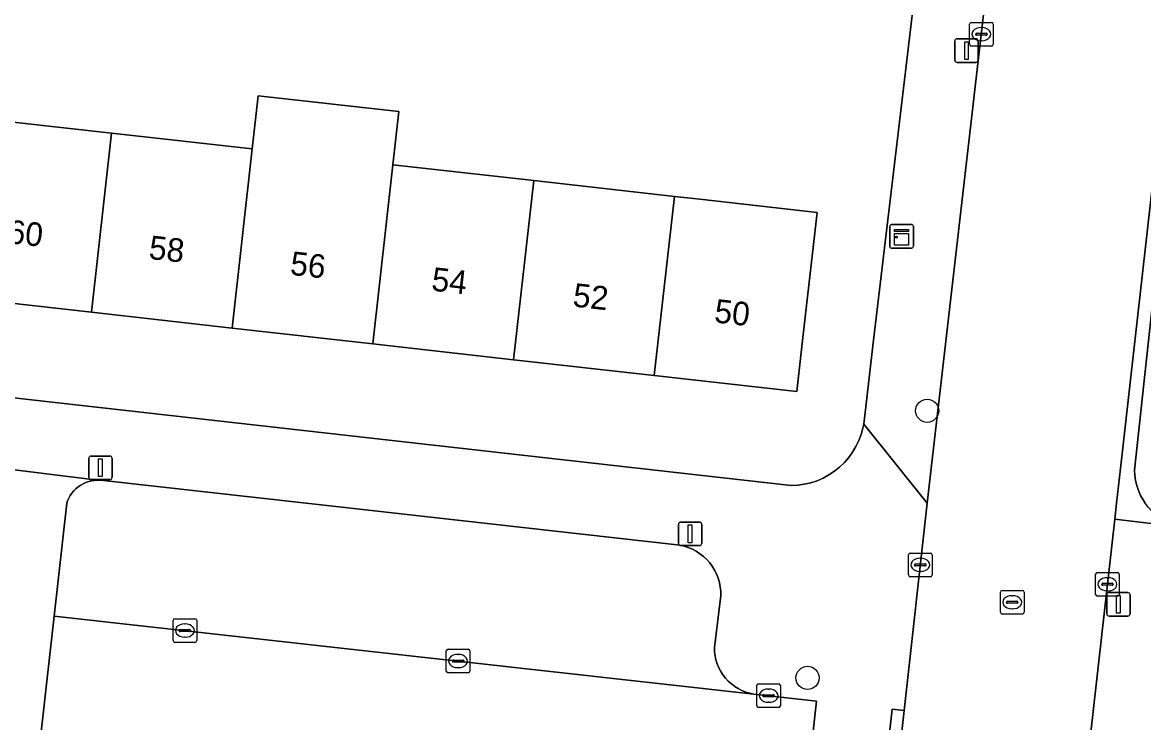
# Model space of a CAD drawing. Extents: x 161928 to 163071, y 386474 to 387428.
# Drawn here: x 162518.87 to 162566.36, y 387240.71 to 387270.38 of the extents above; entities that cross this region are included whole.
import ezdxf

# ---------------------------------------------------------------- set-up
doc = ezdxf.new("R2010")
doc.units = 0
for name, color, linetype in [('IMGEO_Boom', 7, 'Continuous'), ('IMGEO_Erf', 7, 'Continuous'), ('IMGEO_Groenvoorziening', 7, 'Continuous'), ('IMGEO_Kast', 7, 'Continuous'), ('IMGEO_Kolk', 7, 'Continuous'), ('IMGEO_Lichtmast', 7, 'Continuous'), ('IMGEO_Muur', 7, 'Continuous'), ('IMGEO_Pand', 7, 'Continuous'), ('IMGEO_Pand_nummerreeks', 7, 'Continuous'), ('IMGEO_Parkeervlak_open', 7, 'Continuous'), ('IMGEO_Rijbaan_lokaal_gesloten', 7, 'Continuous'), ('IMGEO_Rijbaan_lokaal_open', 7, 'Continuous'), ('IMGEO_Rioolput', 7, 'Continuous'), ('IMGEO_Voetpad_open', 7, 'Continuous')]:
    doc.layers.add(name, color=color, linetype=linetype)

msp = doc.modelspace()

# ---------------------------------------------------------------- linework, layer by layer
at = {"layer": 'IMGEO_Boom'}
for centre in [(162557.196, 387253.917), (162552.127, 387242.601)]:
    msp.add_circle(centre, 0.489, dxfattribs=at)
at = {"layer": 'IMGEO_Erf'}
for points in [[(162511.85, 387255.216), (162551.435, 387250.749), (162551.715, 387250.763), (162551.992, 387250.802), (162552.265, 387250.865), (162552.531, 387250.953), (162552.789, 387251.064), (162553.035, 387251.198), (162553.268, 387251.353), (162553.487, 387251.528), (162553.689, 387251.722), (162553.873, 387251.933), (162554.037, 387252.16), (162554.18, 387252.401), (162554.302, 387252.654), (162554.4, 387252.916), (162554.474, 387253.186), (162554.507, 387253.35), (162554.9, 387256.673), (162556.935, 387273.893)], [(162516.576, 387266.365), (162522.64, 387265.683), (162528.602, 387265.013), (162528.856, 387267.269), (162534.818, 387266.599), (162534.565, 387264.344), (162540.527, 387263.674), (162546.489, 387263.004), (162547.562, 387262.884), (162552.53, 387262.326), (162551.935, 387257.023), (162551.678, 387254.735), (162545.636, 387255.414), (162539.674, 387256.084), (162533.712, 387256.753), (162527.749, 387257.423), (162521.787, 387258.093), (162515.744, 387258.772)]]:
    msp.add_lwpolyline(points, dxfattribs=at)
at = {"layer": 'IMGEO_Groenvoorziening'}
msp.add_lwpolyline([(162566.899, 387259.898), (162565.981, 387251.404), (162565.994, 387251.182), (162566.026, 387250.962), (162566.078, 387250.746), (162566.149, 387250.536), (162566.238, 387250.332), (162566.345, 387250.138), (162566.436, 387250)], dxfattribs=at)
at = {"layer": 'IMGEO_Kast'}
for p, q in [((162555.688, 387261.81), (162556.529, 387261.81)), ((162556.529, 387261.81), (162555.688, 387261.81)), ((162555.613, 387260.885), (162555.613, 387261.726)), ((162555.613, 387261.726), (162555.613, 387260.885)), ((162556.613, 387261.735), (162556.613, 387260.894)), ((162556.613, 387260.894), (162556.613, 387261.735)), ((162556.538, 387260.81), (162555.697, 387260.81)), ((162555.697, 387260.81), (162556.538, 387260.81))]:
    msp.add_line(p, q, dxfattribs=at)
for points in [[(162555.808, 387261.6), (162556.408, 387261.6), (162556.408, 387261.515), (162555.808, 387261.515), (162555.808, 387261.6)], [(162555.808, 387261.425), (162556.408, 387261.425), (162556.408, 387260.936), (162555.808, 387260.936), (162555.808, 387261.425)]]:
    msp.add_lwpolyline(points, dxfattribs=at)
msp.add_circle((162555.892, 387261.274), 0.0377, dxfattribs=at)
for centre, start, end in [((162555.691, 387261.732), 92.4484, 184.2845), ((162555.691, 387261.732), 92.4484, 184.2845), ((162556.535, 387261.732), 2.4484, 94.2845), ((162556.535, 387261.732), 2.4484, 94.2845), ((162555.691, 387260.888), 182.4484, 274.2845), ((162555.691, 387260.888), 182.4484, 274.2845), ((162556.535, 387260.888), 272.4484, 4.2845), ((162556.535, 387260.888), 272.4484, 4.2845)]:
    msp.add_arc(centre, 0.0779, start, end, dxfattribs=at)
at = {"layer": 'IMGEO_Kolk'}
for p, q in [((162559.067, 387270.375), (162559.919, 387270.375)), ((162558.992, 387269.449), (162558.992, 387270.301)), ((162559.251, 387269.869), (162559.251, 387269.881)), ((162559.294, 387269.918), (162559.692, 387269.918)), ((162559.48, 387270.155), (162559.505, 387270.155)), ((162559.735, 387269.881), (162559.735, 387269.869)), ((162559.993, 387270.301), (162559.993, 387269.449)), ((162559.919, 387269.375), (162559.067, 387269.375)), ((162559.689, 387269.832), (162559.291, 387269.832)), ((162559.503, 387269.595), (162559.478, 387269.595)), ((162556.404, 387246.961), (162556.404, 387247.813)), ((162556.479, 387247.887), (162557.331, 387247.887)), ((162556.892, 387247.667), (162556.917, 387247.667)), ((162557.405, 387247.813), (162557.405, 387246.961)), ((162556.663, 387247.381), (162556.663, 387247.393)), ((162557.101, 387247.344), (162556.703, 387247.344)), ((162556.706, 387247.43), (162557.104, 387247.43)), ((162556.915, 387247.107), (162556.89, 387247.107)), ((162557.147, 387247.393), (162557.147, 387247.381)), ((162564.408, 387247.066), (162565.26, 387247.066)), ((162557.331, 387246.887), (162556.479, 387246.887)), ((162564.333, 387246.14), (162564.333, 387246.992)), ((162564.592, 387246.56), (162564.592, 387246.572)), ((162564.635, 387246.609), (162565.033, 387246.609)), ((162564.821, 387246.846), (162564.846, 387246.846)), ((162565.076, 387246.572), (162565.076, 387246.56)), ((162565.334, 387246.992), (162565.334, 387246.14)), ((162565.03, 387246.523), (162564.632, 387246.523)), ((162564.844, 387246.286), (162564.819, 387246.286)), ((162565.26, 387246.066), (162564.408, 387246.066)), ((162525.249, 387244.178), (162525.249, 387245.03)), ((162525.324, 387245.104), (162526.176, 387245.104)), ((162525.737, 387244.884), (162525.762, 387244.884)), ((162526.25, 387245.03), (162526.25, 387244.178)), ((162525.508, 387244.598), (162525.508, 387244.61)), ((162525.946, 387244.561), (162525.548, 387244.561)), ((162525.551, 387244.647), (162525.949, 387244.647)), ((162525.76, 387244.324), (162525.735, 387244.324)), ((162525.992, 387244.61), (162525.992, 387244.598)), ((162526.176, 387244.104), (162525.324, 387244.104)), ((162536.822, 387242.889), (162536.822, 387243.741)), ((162536.897, 387243.815), (162537.749, 387243.815)), ((162537.823, 387243.741), (162537.823, 387242.889)), ((162537.081, 387243.309), (162537.081, 387243.321)), ((162537.519, 387243.272), (162537.121, 387243.272)), ((162537.124, 387243.358), (162537.522, 387243.358)), ((162537.31, 387243.595), (162537.335, 387243.595)), ((162537.565, 387243.321), (162537.565, 387243.309)), ((162537.749, 387242.815), (162536.897, 387242.815)), ((162537.333, 387243.035), (162537.308, 387243.035)), ((162550.053, 387242.346), (162550.905, 387242.346)), ((162549.978, 387241.42), (162549.978, 387242.272)), ((162550.237, 387241.84), (162550.237, 387241.852)), ((162550.28, 387241.889), (162550.678, 387241.889)), ((162550.466, 387242.126), (162550.491, 387242.126)), ((162550.721, 387241.852), (162550.721, 387241.84)), ((162550.979, 387242.272), (162550.979, 387241.42)), ((162550.905, 387241.346), (162550.053, 387241.346)), ((162550.675, 387241.803), (162550.277, 387241.803)), ((162550.489, 387241.566), (162550.464, 387241.566))]:
    msp.add_line(p, q, dxfattribs=at)
for points in [[(162559.067, 387270.375), (162559.919, 387270.375)], [(162558.992, 387269.449), (162558.992, 387270.301)], [(162559.993, 387270.301), (162559.993, 387269.449)], [(162559.919, 387269.375), (162559.067, 387269.375)], [(162556.404, 387246.961), (162556.404, 387247.813)], [(162556.479, 387247.887), (162557.331, 387247.887)], [(162557.405, 387247.813), (162557.405, 387246.961)], [(162564.408, 387247.066), (162565.26, 387247.066)], [(162557.331, 387246.887), (162556.479, 387246.887)], [(162564.333, 387246.14), (162564.333, 387246.992)], [(162565.334, 387246.992), (162565.334, 387246.14)], [(162565.26, 387246.066), (162564.408, 387246.066)], [(162525.249, 387244.178), (162525.249, 387245.03)], [(162525.324, 387245.104), (162526.176, 387245.104)], [(162526.25, 387245.03), (162526.25, 387244.178)], [(162526.176, 387244.104), (162525.324, 387244.104)], [(162536.822, 387242.889), (162536.822, 387243.741)], [(162536.897, 387243.815), (162537.749, 387243.815)], [(162537.823, 387243.741), (162537.823, 387242.889)], [(162537.749, 387242.815), (162536.897, 387242.815)], [(162550.053, 387242.346), (162550.905, 387242.346)], [(162549.978, 387241.42), (162549.978, 387242.272)], [(162550.979, 387242.272), (162550.979, 387241.42)], [(162550.905, 387241.346), (162550.053, 387241.346)]]:
    msp.add_lwpolyline(points, dxfattribs=at)
for centre, radius, start, end in [((162559.069, 387270.299), 0.0765, 91.552, 178.448), ((162559.069, 387270.299), 0.0765, 91.552, 178.448), ((162559.917, 387270.299), 0.0765, 1.552, 88.448), ((162559.917, 387270.299), 0.0765, 1.552, 88.448), ((162559.291, 387269.878), 0.0403, 85.8775, 175.7526), ((162559.288, 387269.868), 0.0366, 178.938, 274.7102), ((162559.692, 387269.875), 0.043, 264.8664, 352.4533), ((162559.696, 387269.88), 0.0386, 1.7309, 96.639), ((162559.069, 387269.451), 0.0765, 181.552, 268.448), ((162559.069, 387269.451), 0.0765, 181.552, 268.448), ((162559.917, 387269.451), 0.0765, 271.552, 358.448), ((162559.917, 387269.451), 0.0765, 271.552, 358.448), ((162556.481, 387247.811), 0.0765, 91.552, 178.448), ((162556.481, 387247.811), 0.0765, 91.552, 178.448), ((162557.329, 387247.811), 0.0765, 1.552, 88.448), ((162557.329, 387247.811), 0.0765, 1.552, 88.448), ((162556.703, 387247.39), 0.0403, 85.8775, 175.7526), ((162556.7, 387247.38), 0.0366, 178.938, 274.7102), ((162557.104, 387247.387), 0.043, 264.8664, 352.4533), ((162557.108, 387247.392), 0.0386, 1.7309, 96.639), ((162564.41, 387246.99), 0.0765, 91.552, 178.448), ((162564.41, 387246.99), 0.0765, 91.552, 178.448), ((162565.258, 387246.99), 0.0765, 1.552, 88.448), ((162565.258, 387246.99), 0.0765, 1.552, 88.448), ((162556.481, 387246.963), 0.0765, 181.552, 268.448), ((162556.481, 387246.963), 0.0765, 181.552, 268.448), ((162557.329, 387246.963), 0.0765, 271.552, 358.448), ((162557.329, 387246.963), 0.0765, 271.552, 358.448), ((162564.632, 387246.569), 0.0403, 85.8775, 175.7526), ((162565.037, 387246.571), 0.0386, 1.7309, 96.639), ((162564.41, 387246.142), 0.0765, 181.552, 268.448), ((162564.41, 387246.142), 0.0765, 181.552, 268.448), ((162564.629, 387246.559), 0.0366, 178.938, 274.7102), ((162565.033, 387246.566), 0.043, 264.8664, 352.4533), ((162565.258, 387246.142), 0.0765, 271.552, 358.448), ((162565.258, 387246.142), 0.0765, 271.552, 358.448), ((162525.326, 387245.028), 0.0765, 91.552, 178.448), ((162525.326, 387245.028), 0.0765, 91.552, 178.448), ((162526.174, 387245.028), 0.0765, 1.552, 88.448), ((162526.174, 387245.028), 0.0765, 1.552, 88.448), ((162525.548, 387244.607), 0.0403, 85.8775, 175.7526), ((162525.545, 387244.597), 0.0366, 178.938, 274.7102), ((162525.949, 387244.604), 0.043, 264.8664, 352.4533), ((162525.953, 387244.609), 0.0386, 1.7309, 96.639), ((162525.326, 387244.18), 0.0765, 181.552, 268.448), ((162525.326, 387244.18), 0.0765, 181.552, 268.448), ((162526.174, 387244.18), 0.0765, 271.552, 358.448), ((162526.174, 387244.18), 0.0765, 271.552, 358.448), ((162536.899, 387243.739), 0.0765, 91.552, 178.448), ((162536.899, 387243.739), 0.0765, 91.552, 178.448), ((162537.747, 387243.739), 0.0765, 1.552, 88.448), ((162537.747, 387243.739), 0.0765, 1.552, 88.448), ((162537.121, 387243.318), 0.0403, 85.8775, 175.7526), ((162537.118, 387243.308), 0.0366, 178.938, 274.7102), ((162537.522, 387243.315), 0.043, 264.8664, 352.4533), ((162537.526, 387243.32), 0.0386, 1.7309, 96.639), ((162536.899, 387242.891), 0.0765, 181.552, 268.448), ((162536.899, 387242.891), 0.0765, 181.552, 268.448), ((162537.747, 387242.891), 0.0765, 271.552, 358.448), ((162537.747, 387242.891), 0.0765, 271.552, 358.448), ((162550.055, 387242.27), 0.0765, 91.552, 178.448), ((162550.055, 387242.27), 0.0765, 91.552, 178.448), ((162550.903, 387242.27), 0.0765, 1.552, 88.448), ((162550.903, 387242.27), 0.0765, 1.552, 88.448), ((162550.277, 387241.849), 0.0403, 85.8775, 175.7526), ((162550.274, 387241.839), 0.0366, 178.938, 274.7102), ((162550.678, 387241.846), 0.043, 264.8664, 352.4533), ((162550.682, 387241.851), 0.0386, 1.7309, 96.639), ((162550.055, 387241.422), 0.0765, 181.552, 268.448), ((162550.055, 387241.422), 0.0765, 181.552, 268.448), ((162550.903, 387241.422), 0.0765, 271.552, 358.448), ((162550.903, 387241.422), 0.0765, 271.552, 358.448)]:
    msp.add_arc(centre, radius, start, end, dxfattribs=at)
for centre, major_axis, ratio, start_param, end_param in [((162559.479, 387269.875), (-0.387, 0.002), 0.722429, 4.712389, 7.853982), ((162559.504, 387269.875), (-0.39, 0.002), 0.717154, 1.570796, 4.712389), ((162556.891, 387247.387), (-0.387, 0.002), 0.722429, 4.712389, 7.853982), ((162556.916, 387247.387), (-0.39, 0.002), 0.717154, 1.570796, 4.712389), ((162564.82, 387246.566), (-0.387, 0.002), 0.722429, 4.712389, 7.853982), ((162564.845, 387246.566), (-0.39, 0.002), 0.717154, 1.570796, 4.712389), ((162525.736, 387244.604), (-0.387, 0.002), 0.722429, 4.712389, 7.853982), ((162525.761, 387244.604), (-0.39, 0.002), 0.717154, 1.570796, 4.712389), ((162537.309, 387243.315), (-0.387, 0.002), 0.722429, 4.712389, 7.853982), ((162537.334, 387243.315), (-0.39, 0.002), 0.717154, 1.570796, 4.712389), ((162550.465, 387241.846), (-0.387, 0.002), 0.722429, 4.712389, 7.853982), ((162550.49, 387241.846), (-0.39, 0.002), 0.717154, 1.570796, 4.712389)]:
    msp.add_ellipse(centre, major_axis=major_axis, ratio=ratio, start_param=start_param, end_param=end_param, dxfattribs=at)
at = {"layer": 'IMGEO_Lichtmast'}
for p, q in [((162558.366, 387268.781), (162558.366, 387269.581)), ((162558.366, 387269.581), (162558.366, 387268.781)), ((162558.466, 387269.681), (162559.256, 387269.681)), ((162559.256, 387269.681), (162558.466, 387269.681)), ((162559.356, 387269.581), (162559.356, 387268.781)), ((162559.356, 387268.781), (162559.356, 387269.581)), ((162559.256, 387268.681), (162558.466, 387268.681)), ((162558.466, 387268.681), (162559.256, 387268.681)), ((162521.674, 387251.102), (162521.674, 387251.902)), ((162521.674, 387251.902), (162521.674, 387251.102)), ((162521.774, 387252.002), (162522.564, 387252.002)), ((162522.564, 387252.002), (162521.774, 387252.002)), ((162522.664, 387251.902), (162522.664, 387251.102)), ((162522.664, 387251.102), (162522.664, 387251.902)), ((162522.564, 387251.002), (162521.774, 387251.002)), ((162521.774, 387251.002), (162522.564, 387251.002)), ((162546.657, 387248.304), (162546.657, 387249.104)), ((162546.657, 387249.104), (162546.657, 387248.304)), ((162546.757, 387249.204), (162547.547, 387249.204)), ((162547.547, 387249.204), (162546.757, 387249.204)), ((162547.647, 387249.104), (162547.647, 387248.304)), ((162547.647, 387248.304), (162547.647, 387249.104)), ((162547.547, 387248.204), (162546.757, 387248.204)), ((162546.757, 387248.204), (162547.547, 387248.204)), ((162564.802, 387245.316), (162564.802, 387246.116)), ((162564.802, 387246.116), (162564.802, 387245.316)), ((162564.902, 387246.216), (162565.692, 387246.216)), ((162565.692, 387246.216), (162564.902, 387246.216)), ((162565.792, 387246.116), (162565.792, 387245.316)), ((162565.792, 387245.316), (162565.792, 387246.116)), ((162565.692, 387245.216), (162564.902, 387245.216)), ((162564.902, 387245.216), (162565.692, 387245.216))]:
    msp.add_line(p, q, dxfattribs=at)
for points in [[(162558.786, 387269.556), (162558.936, 387269.556), (162558.936, 387268.806), (162558.786, 387268.806), (162558.786, 387269.556)], [(162522.094, 387251.877), (162522.244, 387251.877), (162522.244, 387251.127), (162522.094, 387251.127), (162522.094, 387251.877)], [(162547.077, 387249.079), (162547.227, 387249.079), (162547.227, 387248.329), (162547.077, 387248.329), (162547.077, 387249.079)], [(162565.222, 387246.091), (162565.372, 387246.091), (162565.372, 387245.341), (162565.222, 387245.341), (162565.222, 387246.091)]]:
    msp.add_lwpolyline(points, dxfattribs=at)
for centre, start, end in [((162558.466, 387269.581), 90, 180), ((162558.466, 387269.581), 90, 180), ((162559.256, 387269.581), 0, 90), ((162559.256, 387269.581), 360, 90), ((162558.466, 387268.781), 180, 270), ((162558.466, 387268.781), 180, 270), ((162559.256, 387268.781), 270, 0), ((162559.256, 387268.781), 270, 0), ((162521.774, 387251.902), 90, 180), ((162521.774, 387251.902), 90, 180), ((162522.564, 387251.902), 0, 90), ((162522.564, 387251.902), 360, 90), ((162521.774, 387251.102), 180, 270), ((162521.774, 387251.102), 180, 270), ((162522.564, 387251.102), 270, 0), ((162522.564, 387251.102), 270, 0), ((162546.757, 387249.104), 90, 180), ((162546.757, 387249.104), 90, 180), ((162547.547, 387249.104), 0, 90), ((162547.547, 387249.104), 360, 90), ((162546.757, 387248.304), 180, 270), ((162546.757, 387248.304), 180, 270), ((162547.547, 387248.304), 270, 0), ((162547.547, 387248.304), 270, 0), ((162564.902, 387246.116), 90, 180), ((162564.902, 387246.116), 90, 180), ((162565.692, 387246.116), 0, 90), ((162565.692, 387246.116), 360, 90), ((162564.902, 387245.316), 180, 270), ((162564.902, 387245.316), 180, 270), ((162565.692, 387245.316), 270, 0), ((162565.692, 387245.316), 270, 0)]:
    msp.add_arc(centre, 0.1, start, end, dxfattribs=at)
at = {"layer": 'IMGEO_Muur'}
msp.add_lwpolyline([(162556.935, 387273.893), (162554.9, 387256.673)], dxfattribs=at)
at = {"layer": 'IMGEO_Pand'}
for points in [[(162534.565, 387264.344), (162534.818, 387266.599), (162528.856, 387267.269), (162528.602, 387265.013), (162527.749, 387257.423), (162533.712, 387256.753)], [(162516.561, 387266.23), (162516.233, 387263.224), (162515.905, 387260.217), (162515.744, 387258.772), (162521.787, 387258.093), (162522.64, 387265.683), (162516.576, 387266.365)], [(162528.602, 387265.013), (162522.64, 387265.683), (162521.787, 387258.093), (162527.749, 387257.423)], [(162540.527, 387263.674), (162534.565, 387264.344), (162533.712, 387256.753), (162539.674, 387256.084)], [(162539.674, 387256.084), (162545.636, 387255.414), (162546.489, 387263.004), (162540.527, 387263.674)], [(162551.678, 387254.735), (162551.935, 387257.023), (162552.53, 387262.326), (162547.562, 387262.884), (162546.489, 387263.004), (162545.636, 387255.414)]]:
    msp.add_lwpolyline(points, close=True, dxfattribs=at)
at = {"layer": 'IMGEO_Parkeervlak_open'}
msp.add_lwpolyline([(162549.853, 387241.917), (162549.681, 387241.951), (162549.512, 387242.001), (162549.349, 387242.065), (162549.192, 387242.144), (162549.042, 387242.237), (162548.902, 387242.342), (162548.771, 387242.46), (162548.652, 387242.588), (162548.544, 387242.727), (162548.45, 387242.875), (162548.369, 387243.031), (162548.302, 387243.194), (162548.25, 387243.361), (162548.213, 387243.533), (162548.192, 387243.707), (162548.186, 387243.883), (162548.453, 387246.091), (162548.45, 387246.278), (162548.431, 387246.465), (162548.395, 387246.648), (162548.343, 387246.828), (162548.275, 387247.003), (162548.192, 387247.171), (162548.094, 387247.33), (162547.982, 387247.48), (162547.857, 387247.62), (162547.72, 387247.748), (162547.572, 387247.863), (162547.415, 387247.965), (162547.249, 387248.052), (162547.076, 387248.124), (162546.897, 387248.18), (162546.714, 387248.22), (162546.601, 387248.236), (162530.888, 387250), (162522.301, 387250.964), (162522.176, 387250.978), (162522.05, 387250.98), (162521.924, 387250.971), (162521.8, 387250.951), (162521.678, 387250.92), (162521.559, 387250.878), (162521.445, 387250.826), (162521.336, 387250.763), (162521.232, 387250.692), (162521.136, 387250.611), (162521.047, 387250.522), (162520.966, 387250.425), (162520.894, 387250.322), (162520.832, 387250.212), (162520.78, 387250.098), (162520.745, 387250), (162520.208, 387245.22)], close=True, dxfattribs=at)
at = {"layer": 'IMGEO_Rijbaan_lokaal_gesloten'}
for points in [[(162556.325, 387170.7), (162562.455, 387225.375), (162563.47, 387234.424), (162564.129, 387240.295), (162565.141, 387249.322), (162565.217, 387250), (162565.384, 387251.472), (162567.496, 387270.127), (162567.84, 387273.164), (162569.577, 387288.505), (162571.026, 387301.117), (162574.205, 387327.087), (162575.142, 387335.865), (162575.483, 387339.07), (162576.516, 387348.748), (162576.827, 387352.455), (162576.971, 387353.801), (162577.295, 387356.72), (162571.324, 387357.392)], [(162569.069, 387354.612), (162568.874, 387352.558), (162568.497, 387349.148), (162564.731, 387314.451), (162562.514, 387296.203), (162557.202, 387250), (162556.224, 387241.223), (162555.55, 387235.172), (162554.266, 387223.645), (162548.368, 387170.7), (162543.735, 387129.503), (162543.702, 387129.203), (162543.676, 387128.966), (162543.203, 387124.698), (162541.338, 387107.851), (162532.261, 387023.724)]]:
    msp.add_lwpolyline(points, dxfattribs=at)
at = {"layer": 'IMGEO_Rijbaan_lokaal_open'}
msp.add_lwpolyline([(162520.208, 387245.22), (162519.884, 387242.328), (162519.529, 387239.164), (162549.146, 387235.889), (162549.379, 387235.863), (162551.828, 387235.546), (162552.501, 387241.612), (162549.853, 387241.917)], close=True, dxfattribs=at)
at = {"layer": 'IMGEO_Rioolput'}
for p, q in [((162560.298, 387245.378), (162560.298, 387246.23)), ((162560.373, 387246.304), (162561.225, 387246.304)), ((162561.299, 387246.23), (162561.299, 387245.378)), ((162560.557, 387245.798), (162560.557, 387245.81)), ((162560.995, 387245.761), (162560.597, 387245.761)), ((162560.6, 387245.847), (162560.998, 387245.847)), ((162560.786, 387246.084), (162560.811, 387246.084)), ((162561.041, 387245.81), (162561.041, 387245.798)), ((162561.225, 387245.304), (162560.373, 387245.304)), ((162560.809, 387245.524), (162560.784, 387245.524))]:
    msp.add_line(p, q, dxfattribs=at)
for points in [[(162560.298, 387245.378), (162560.298, 387246.23)], [(162560.373, 387246.304), (162561.225, 387246.304)], [(162561.299, 387246.23), (162561.299, 387245.378)], [(162561.225, 387245.304), (162560.373, 387245.304)]]:
    msp.add_lwpolyline(points, dxfattribs=at)
for centre, radius, start, end in [((162560.375, 387246.228), 0.0765, 91.552, 178.448), ((162560.375, 387246.228), 0.0765, 91.552, 178.448), ((162561.223, 387246.228), 0.0765, 1.552, 88.448), ((162561.223, 387246.228), 0.0765, 1.552, 88.448), ((162560.597, 387245.807), 0.0403, 85.8775, 175.7526), ((162560.594, 387245.797), 0.0366, 178.938, 274.7102), ((162560.998, 387245.804), 0.043, 264.8664, 352.4533), ((162561.002, 387245.809), 0.0386, 1.7309, 96.639), ((162560.375, 387245.38), 0.0765, 181.552, 268.448), ((162560.375, 387245.38), 0.0765, 181.552, 268.448), ((162561.223, 387245.38), 0.0765, 271.552, 358.448), ((162561.223, 387245.38), 0.0765, 271.552, 358.448)]:
    msp.add_arc(centre, radius, start, end, dxfattribs=at)
for centre, major_axis, ratio, start_param, end_param in [((162560.785, 387245.804), (-0.387, 0.002), 0.722429, 4.712389, 7.853982), ((162560.81, 387245.804), (-0.39, 0.002), 0.717154, 1.570796, 4.712389)]:
    msp.add_ellipse(centre, major_axis=major_axis, ratio=ratio, start_param=start_param, end_param=end_param, dxfattribs=at)
at = {"layer": 'IMGEO_Voetpad_open'}
for points in [[(162562.412, 387320.243), (162557.09, 387275.201), (162556.935, 387273.893), (162554.9, 387256.673), (162554.507, 387253.35), (162557.202, 387250), (162562.514, 387296.203)], [(162570.55, 387269.788), (162567.496, 387270.127), (162565.384, 387251.472), (162565.217, 387250), (162565.141, 387249.322), (162567.981, 387248.99), (162567.855, 387249.018), (162567.644, 387249.082), (162567.439, 387249.164), (162567.243, 387249.264), (162567.057, 387249.381), (162566.881, 387249.514), (162566.719, 387249.663), (162566.57, 387249.825), (162566.436, 387250), (162566.345, 387250.138), (162566.238, 387250.332), (162566.149, 387250.536), (162566.078, 387250.746), (162566.026, 387250.962), (162565.994, 387251.182), (162565.981, 387251.404), (162566.899, 387259.898), (162567.79, 387267.785)], [(162557.202, 387250), (162554.507, 387253.35), (162554.474, 387253.186), (162554.4, 387252.916), (162554.302, 387252.654), (162554.18, 387252.401), (162554.037, 387252.16), (162553.873, 387251.933), (162553.689, 387251.722), (162553.487, 387251.528), (162553.268, 387251.353), (162553.035, 387251.198), (162552.789, 387251.064), (162552.531, 387250.953), (162552.265, 387250.865), (162551.992, 387250.802), (162551.715, 387250.763), (162551.435, 387250.749), (162511.85, 387255.216)], [(162519.529, 387239.164), (162519.884, 387242.328), (162520.208, 387245.22), (162520.745, 387250), (162520.78, 387250.098), (162520.832, 387250.212), (162520.894, 387250.322), (162520.966, 387250.425), (162521.047, 387250.522), (162521.136, 387250.611), (162521.232, 387250.692), (162521.336, 387250.763), (162521.445, 387250.826), (162521.559, 387250.878), (162521.678, 387250.92), (162521.8, 387250.951), (162521.924, 387250.971), (162522.05, 387250.98), (162517.254, 387251.575)], [(162517.254, 387251.575), (162522.05, 387250.98), (162522.176, 387250.978), (162522.301, 387250.964), (162530.888, 387250), (162546.601, 387248.236), (162546.714, 387248.22), (162546.897, 387248.18), (162547.076, 387248.124), (162547.249, 387248.052), (162547.415, 387247.965), (162547.572, 387247.863), (162547.72, 387247.748), (162547.857, 387247.62), (162547.982, 387247.48), (162548.094, 387247.33), (162548.192, 387247.171), (162548.275, 387247.003), (162548.343, 387246.828), (162548.395, 387246.648), (162548.431, 387246.465), (162548.45, 387246.278), (162548.453, 387246.091), (162548.186, 387243.883), (162548.192, 387243.707), (162548.213, 387243.533), (162548.25, 387243.361), (162548.302, 387243.194), (162548.369, 387243.031), (162548.45, 387242.875), (162548.544, 387242.727), (162548.652, 387242.588), (162548.771, 387242.46), (162548.902, 387242.342), (162549.042, 387242.237), (162549.192, 387242.144), (162549.349, 387242.065), (162549.512, 387242.001), (162549.681, 387241.951), (162549.853, 387241.917), (162552.501, 387241.612), (162551.828, 387235.546)], [(162555.04, 387235.227), (162555.718, 387241.278), (162556.224, 387241.223), (162557.202, 387250)], [(162620.569, 387243.071), (162579.837, 387247.64), (162572.52, 387248.561), (162567.981, 387248.99), (162565.141, 387249.322), (162564.129, 387240.295)]]:
    msp.add_lwpolyline(points, dxfattribs=at)
msp.add_lwpolyline([(162555.55, 387235.172), (162556.224, 387241.223), (162555.718, 387241.278), (162555.04, 387235.227)], close=True, dxfattribs=at)

# ---------------------------------------------------------------- texts
at = {"layer": 'IMGEO_Pand_nummerreeks'}
for s, rotation, p in [('60', 353.59, (162518.202, 387261.031)), ('58', 353.59, (162524.191, 387260.359)), ('56', 353.5886, (162530.177, 387259.687)), ('54', 353.59, (162536.166, 387259.014)), ('52', 353.59, (162542.152, 387258.341)), ('50', 353.59, (162548.147, 387257.667))]:
    msp.add_text(s, height=1, rotation=rotation, dxfattribs=at).set_placement(p)

doc.saveas('drawing.dxf')
